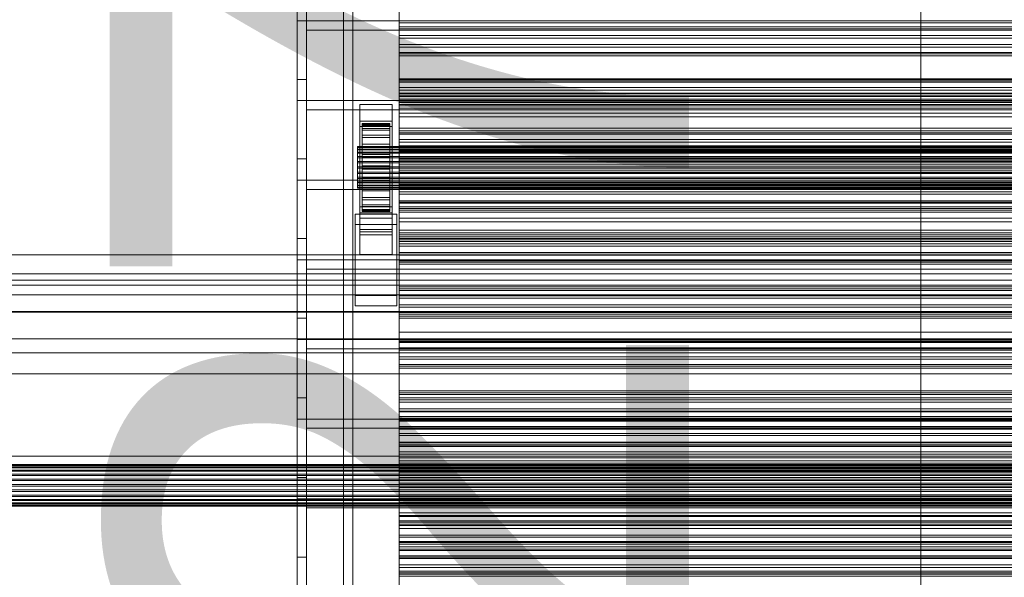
# Model space of a CAD drawing. Header units: millimetres. Extents: x -1970 to 61924, y -58230 to 6847.
# Tile 270 of 656: x -1414 to -989, y -32981 to -32740. Entities that reach past the tile are written whole.
import ezdxf

# ---------------------------------------------------------------- set-up
doc = ezdxf.new("R2010")
doc.units = ezdxf.units.MM
for name, color, linetype, lineweight in [('COTAS_O', 1, 'Continuous', 0), ('frontal_C03', 7, 'Continuous', 0), ('frontal_C03-dry', 7, 'Continuous', 0), ('frontal_tolva', 7, 'Continuous', 0)]:
    doc.layers.add(name, color=color, linetype=linetype, lineweight=lineweight)
doc.dimstyles.new('R19_100', dxfattribs={"dimtxt": 250, "dimasz": 150, "dimexe": 150, "dimexo": 80, "dimgap": 100, "dimtad": 1, "dimtih": 1, "dimtoh": 1, "dimdsep": 46, "dimcen": 0.09, "dimadec": 0, "dimazin": 0, "dimtfac": 1, "dimtdec": 4, "dimtofl": 0, "dimtmove": 0, "dimatfit": 3, "dimfxl": 1, "dimtolj": 1, "dimtzin": 0, "dimarcsym": 0})

# ---------------------------------------------------------------- blocks, each defined once
blk = doc.blocks.new('DIM_R26_45')
at = {"layer": 'COTAS_O'}
for p, q in [((-1725, -31700), (-1025, -31700)), ((-1025, -31700), (-1070, -31850)), ((-1025, -34400), (-1025, -31700)), ((-1025, -31700), (-980, -31850)), ((-1025, -34400), (-1070, -34250)), ((-1025, -34400), (-980, -34250)), ((-1725, -34400), (-1025, -34400))]:
    blk.add_line(p, q, dxfattribs=at)
blk.add_text('2700 O', height=250, rotation=90, dxfattribs=at).set_placement((-1125, -33050))

msp = doc.modelspace()

# ---------------------------------------------------------------- linework, layer by layer
at = {"layer": 'frontal_C03'}
for p, q in [((-1274, -34875.113), (-1274, -32314.944)), ((-1270, -32314.944), (-1270, -34875.113)), ((-1270, -34879.011), (-1270, -32318.841)), ((-1274, -32441.623), (-1274, -35001.792)), ((-1270, -35001.792), (-1270, -32441.623)), ((-1250, -32745.051), (-1250, -32743.516)), ((-1250, -32743.516), (-1250, -32744.398)), ((1250, -32743.516), (-1250, -32743.516)), ((-1250, -32744.398), (-1250, -32747.358)), ((1250, -32744.398), (-1250, -32744.398)), ((-1250, -32748.416), (-1250, -32745.051)), ((1250, -32745.051), (-1250, -32745.051)), ((-1250, -32747.358), (-1250, -32751.268)), ((1250, -32747.358), (-1250, -32747.358)), ((-1250, -32752.325), (-1250, -32748.416)), ((-1250, -32748.416), (1250, -32748.416)), ((-1250, -32751.268), (-1250, -32754.633)), ((1250, -32751.268), (-1250, -32751.268)), ((-1250, -32755.286), (-1250, -32752.325)), ((1250, -32752.325), (-1250, -32752.325)), ((-1250, -32754.633), (-1250, -32756.167)), ((1250, -32754.633), (-1250, -32754.633)), ((-1250, -32756.167), (-1250, -32755.286)), ((1250, -32755.286), (-1250, -32755.286)), ((1250, -32756.167), (-1250, -32756.167)), ((-1250, -32767.509), (-1250, -32765.974)), ((-1250, -32765.974), (-1250, -32766.855)), ((1250, -32765.974), (-1250, -32765.974)), ((-1250, -32766.855), (-1250, -32769.816)), ((1250, -32766.855), (-1250, -32766.855)), ((-1250, -32770.873), (-1250, -32767.509)), ((1250, -32767.509), (-1250, -32767.509)), ((-1250, -32769.816), (-1250, -32773.726)), ((1250, -32769.816), (-1250, -32769.816)), ((-1250, -32774.783), (-1250, -32770.873)), ((-1250, -32770.873), (1250, -32770.873)), ((-1250, -32773.105), (-1250, -32772.308)), ((-1250, -32772.308), (-1250, -32773.69)), ((-1250, -32772.308), (1250, -32772.308)), ((-1250, -32776.028), (-1250, -32773.105)), ((-1250, -32773.105), (1250, -32773.105)), ((-1250, -32773.69), (-1250, -32777.157)), ((-1250, -32773.69), (1250, -32773.69)), ((-1250, -32773.726), (-1250, -32777.09)), ((1250, -32773.726), (-1250, -32773.726)), ((-1250, -32777.744), (-1250, -32774.783)), ((1250, -32774.783), (-1250, -32774.783)), ((-1250, -32780.876), (-1250, -32776.028)), ((-1250, -32776.028), (1250, -32776.028)), ((-1267, -32779.405), (-1267, -32777.159)), ((-1267, -32777.159), (-1253, -32777.159)), ((-1267, -32823.933), (-1267, -32777.159)), ((-1253, -32779.405), (-1267, -32779.405)), ((-1267, -32779.405), (-1267, -32826.179)), ((-1253, -32777.159), (-1253, -32779.405)), ((-1253, -32777.159), (-1253, -32823.933)), ((-1253, -32826.179), (-1253, -32779.405)), ((-1250, -32777.09), (-1250, -32778.625)), ((1250, -32777.09), (-1250, -32777.09)), ((-1250, -32777.157), (-1250, -32782.473)), ((-1250, -32777.157), (1250, -32777.157)), ((-1250, -32778.625), (-1250, -32777.744)), ((1250, -32777.744), (-1250, -32777.744)), ((1250, -32778.625), (-1250, -32778.625)), ((-1267, -32786.591), (-1267, -32784.346)), ((-1267, -32784.346), (-1253, -32784.346)), ((-1267, -32831.12), (-1267, -32784.346)), ((-1253, -32784.346), (-1253, -32786.591)), ((-1253, -32784.346), (-1253, -32831.12)), ((-1250, -32787.32), (-1250, -32780.876)), ((-1250, -32780.876), (1250, -32780.876)), ((-1250, -32782.473), (-1250, -32789.276)), ((-1250, -32782.473), (1250, -32782.473)), ((-1253, -32786.591), (-1267, -32786.591)), ((-1267, -32786.591), (-1267, -32833.365)), ((-1266, -32795.293), (-1266, -32785.3)), ((-1266, -32785.3), (-1266, -32786.12)), ((-1266, -32785.3), (-1254, -32785.3)), ((-1266, -32785.773), (-1266, -32785.3)), ((-1266, -32795.518), (-1266, -32785.773)), ((-1266, -32785.773), (-1254, -32785.773)), ((-1266, -32787.508), (-1266, -32785.773)), ((-1266, -32795.682), (-1266, -32786.12)), ((-1266, -32786.12), (-1266, -32788.179)), ((-1266, -32786.12), (-1254, -32786.12)), ((-1266, -32796.34), (-1266, -32787.508)), ((-1266, -32787.508), (-1254, -32787.508)), ((-1266, -32790.387), (-1266, -32787.508)), ((-1266, -32796.657), (-1266, -32788.179)), ((-1266, -32788.179), (-1266, -32791.335)), ((-1266, -32788.179), (-1254, -32788.179)), ((-1254, -32786.12), (-1254, -32785.3)), ((-1254, -32785.3), (-1254, -32795.293)), ((-1254, -32785.3), (-1254, -32785.773)), ((-1254, -32785.773), (-1254, -32795.518)), ((-1254, -32785.773), (-1254, -32787.508)), ((-1254, -32788.179), (-1254, -32786.12)), ((-1254, -32786.12), (-1254, -32795.682)), ((-1254, -32787.508), (-1254, -32796.34)), ((-1254, -32787.508), (-1254, -32790.387)), ((-1254, -32791.335), (-1254, -32788.179)), ((-1254, -32788.179), (-1254, -32796.657)), ((-1253, -32833.365), (-1253, -32786.591)), ((-1250, -32794.92), (-1250, -32787.32)), ((-1250, -32787.32), (1250, -32787.32)), ((-1250, -32789.966), (-1250, -32788.431)), ((-1250, -32788.431), (-1250, -32789.313)), ((1250, -32788.431), (-1250, -32788.431)), ((-1250, -32789.276), (-1250, -32797.101)), ((-1250, -32789.276), (1250, -32789.276)), ((-1250, -32789.313), (-1250, -32792.274)), ((1250, -32789.313), (-1250, -32789.313)), ((-1266, -32797.703), (-1266, -32790.387)), ((-1266, -32790.387), (-1254, -32790.387)), ((-1266, -32794.213), (-1266, -32790.387)), ((-1266, -32798.152), (-1266, -32791.335)), ((-1266, -32791.335), (-1266, -32795.374)), ((-1266, -32791.335), (-1254, -32791.335)), ((-1254, -32790.387), (-1254, -32797.703)), ((-1254, -32790.387), (-1254, -32794.213)), ((-1254, -32795.374), (-1254, -32791.335)), ((-1254, -32791.335), (-1254, -32798.152)), ((-1250, -32793.331), (-1250, -32789.966)), ((1250, -32789.966), (-1250, -32789.966)), ((-1250, -32792.274), (-1250, -32796.183)), ((1250, -32792.274), (-1250, -32792.274)), ((-1250, -32797.24), (-1250, -32793.331)), ((-1250, -32793.331), (1250, -32793.331)), ((-1268, -32795.518), (-1268, -32795.293)), ((-1268, -32795.293), (-1268, -32795.682)), ((-1268, -32795.293), (1268, -32795.293)), ((-1268, -32796.34), (-1268, -32795.518)), ((-1268, -32795.518), (1268, -32795.518)), ((-1268, -32795.682), (-1268, -32796.657)), ((-1268, -32795.682), (1268, -32795.682)), ((-1268, -32797.703), (-1268, -32796.34)), ((-1268, -32796.34), (1268, -32796.34)), ((-1268, -32796.657), (-1268, -32798.152)), ((-1268, -32796.657), (1268, -32796.657)), ((-1268, -32799.516), (-1268, -32797.703)), ((-1268, -32797.703), (1268, -32797.703)), ((-1266, -32799.516), (-1266, -32794.213)), ((-1266, -32794.213), (-1254, -32794.213)), ((-1266, -32798.726), (-1266, -32794.213)), ((-1266, -32795.682), (-1266, -32795.293)), ((-1254, -32795.293), (-1266, -32795.293)), ((-1266, -32795.293), (-1266, -32795.518)), ((-1266, -32800.066), (-1266, -32795.374)), ((-1266, -32795.374), (-1266, -32800.021)), ((-1266, -32795.374), (-1254, -32795.374)), ((-1254, -32795.518), (-1266, -32795.518)), ((-1266, -32795.518), (-1266, -32796.34)), ((-1266, -32796.657), (-1266, -32795.682)), ((-1254, -32795.682), (-1266, -32795.682)), ((-1254, -32796.34), (-1266, -32796.34)), ((-1266, -32796.34), (-1266, -32797.703)), ((-1266, -32798.152), (-1266, -32796.657)), ((-1254, -32796.657), (-1266, -32796.657)), ((-1254, -32797.703), (-1266, -32797.703)), ((-1266, -32797.703), (-1266, -32799.516)), ((-1254, -32794.213), (-1254, -32799.516)), ((-1254, -32794.213), (-1254, -32798.726)), ((-1254, -32795.293), (-1254, -32795.682)), ((-1254, -32795.518), (-1254, -32795.293)), ((-1254, -32800.021), (-1254, -32795.374)), ((-1254, -32795.374), (-1254, -32800.066)), ((-1254, -32796.34), (-1254, -32795.518)), ((-1254, -32795.682), (-1254, -32796.657)), ((-1254, -32797.703), (-1254, -32796.34)), ((-1254, -32796.657), (-1254, -32798.152)), ((-1254, -32799.516), (-1254, -32797.703)), ((-1250, -32803.159), (-1250, -32794.92)), ((-1250, -32794.92), (1250, -32794.92)), ((-1250, -32796.183), (-1250, -32799.548)), ((1250, -32796.183), (-1250, -32796.183)), ((-1250, -32797.101), (-1250, -32805.417)), ((1250, -32797.101), (-1250, -32797.101)), ((-1250, -32800.201), (-1250, -32797.24)), ((1250, -32797.24), (-1250, -32797.24)), ((-1268, -32798.152), (-1268, -32800.066)), ((-1268, -32798.152), (1268, -32798.152)), ((-1268, -32801.653), (-1268, -32799.516)), ((-1268, -32799.516), (1268, -32799.516)), ((-1268, -32800.066), (-1268, -32802.267)), ((-1268, -32800.066), (1268, -32800.066)), ((-1268, -32803.97), (-1268, -32801.653)), ((-1268, -32801.653), (1268, -32801.653)), ((-1266, -32800.066), (-1266, -32798.152)), ((-1254, -32798.152), (-1266, -32798.152)), ((-1266, -32801.653), (-1266, -32798.726)), ((-1266, -32798.726), (-1254, -32798.726)), ((-1266, -32803.617), (-1266, -32798.726)), ((-1254, -32799.516), (-1266, -32799.516)), ((-1266, -32799.516), (-1266, -32801.653)), ((-1266, -32800.021), (-1266, -32802.267)), ((-1254, -32800.021), (-1266, -32800.021)), ((-1266, -32800.021), (-1266, -32804.958)), ((-1266, -32802.267), (-1266, -32800.066)), ((-1254, -32800.066), (-1266, -32800.066)), ((-1254, -32801.653), (-1266, -32801.653)), ((-1266, -32801.653), (-1266, -32803.97)), ((-1254, -32798.152), (-1254, -32800.066)), ((-1254, -32798.726), (-1254, -32801.653)), ((-1254, -32798.726), (-1254, -32803.617)), ((-1254, -32801.653), (-1254, -32799.516)), ((-1254, -32802.267), (-1254, -32800.021)), ((-1254, -32804.958), (-1254, -32800.021)), ((-1254, -32800.066), (-1254, -32802.267)), ((-1254, -32803.97), (-1254, -32801.653)), ((-1250, -32799.548), (-1250, -32801.083)), ((1250, -32799.548), (-1250, -32799.548)), ((-1250, -32801.083), (-1250, -32800.201)), ((1250, -32800.201), (-1250, -32800.201)), ((1250, -32801.083), (-1250, -32801.083)), ((-1268, -32802.267), (-1268, -32804.605)), ((1268, -32802.267), (-1268, -32802.267)), ((-1268, -32806.309), (-1268, -32803.97)), ((-1268, -32803.97), (1268, -32803.97)), ((-1268, -32804.605), (-1268, -32806.922)), ((-1268, -32804.605), (1268, -32804.605)), ((-1268, -32808.51), (-1268, -32806.309)), ((-1268, -32806.309), (1268, -32806.309)), ((-1266, -32802.267), (-1254, -32802.267)), ((-1266, -32804.605), (-1266, -32802.267)), ((-1266, -32803.97), (-1266, -32803.617)), ((-1266, -32803.617), (-1254, -32803.617)), ((-1266, -32808.555), (-1266, -32803.617)), ((-1254, -32803.97), (-1266, -32803.97)), ((-1266, -32803.97), (-1266, -32806.309)), ((-1266, -32806.922), (-1266, -32804.605)), ((-1266, -32804.605), (-1266, -32804.958)), ((-1254, -32804.605), (-1266, -32804.605)), ((-1266, -32804.958), (-1266, -32809.85)), ((-1266, -32804.958), (-1254, -32804.958)), ((-1266, -32806.309), (-1266, -32808.555)), ((-1254, -32806.309), (-1266, -32806.309)), ((-1266, -32806.309), (-1266, -32808.51)), ((-1254, -32802.267), (-1254, -32804.605)), ((-1254, -32803.617), (-1254, -32803.97)), ((-1254, -32803.617), (-1254, -32808.555)), ((-1254, -32806.309), (-1254, -32803.97)), ((-1254, -32804.958), (-1254, -32804.605)), ((-1254, -32804.605), (-1254, -32806.922)), ((-1254, -32809.85), (-1254, -32804.958)), ((-1254, -32808.555), (-1254, -32806.309)), ((-1254, -32808.51), (-1254, -32806.309)), ((-1250, -32811.474), (-1250, -32803.159)), ((-1250, -32803.159), (1250, -32803.159)), ((-1250, -32805.417), (-1250, -32813.655)), ((-1250, -32805.417), (1250, -32805.417)), ((-1268, -32806.922), (-1268, -32809.06)), ((-1268, -32806.922), (1268, -32806.922)), ((-1268, -32810.423), (-1268, -32808.51)), ((-1268, -32808.51), (1268, -32808.51)), ((-1268, -32809.06), (-1268, -32810.872)), ((-1268, -32809.06), (1268, -32809.06)), ((-1268, -32811.918), (-1268, -32810.423)), ((-1268, -32810.423), (1268, -32810.423)), ((-1266, -32809.06), (-1266, -32806.922)), ((-1266, -32806.922), (-1266, -32809.85)), ((-1254, -32806.922), (-1266, -32806.922)), ((-1266, -32808.51), (-1266, -32813.201)), ((-1254, -32808.51), (-1266, -32808.51)), ((-1266, -32808.51), (-1266, -32810.423)), ((-1266, -32808.555), (-1254, -32808.555)), ((-1266, -32813.201), (-1266, -32808.555)), ((-1266, -32810.872), (-1266, -32809.06)), ((-1266, -32809.06), (-1266, -32814.362)), ((-1254, -32809.06), (-1266, -32809.06)), ((-1266, -32809.85), (-1266, -32814.362)), ((-1266, -32809.85), (-1254, -32809.85)), ((-1266, -32810.423), (-1266, -32817.24)), ((-1254, -32810.423), (-1266, -32810.423)), ((-1266, -32810.423), (-1266, -32811.918)), ((-1254, -32809.85), (-1254, -32806.922)), ((-1254, -32806.922), (-1254, -32809.06)), ((-1254, -32813.201), (-1254, -32808.51)), ((-1254, -32810.423), (-1254, -32808.51)), ((-1254, -32808.555), (-1254, -32813.201)), ((-1254, -32814.362), (-1254, -32809.06)), ((-1254, -32809.06), (-1254, -32810.872)), ((-1254, -32814.362), (-1254, -32809.85)), ((-1254, -32817.24), (-1254, -32810.423)), ((-1254, -32811.918), (-1254, -32810.423)), ((-1268, -32810.872), (-1268, -32812.236)), ((-1268, -32810.872), (1268, -32810.872)), ((-1268, -32812.894), (-1268, -32811.918)), ((-1268, -32811.918), (1268, -32811.918)), ((-1268, -32812.236), (-1268, -32813.058)), ((-1268, -32812.236), (1268, -32812.236)), ((-1268, -32813.282), (-1268, -32812.894)), ((-1268, -32812.894), (1268, -32812.894)), ((-1268, -32813.058), (-1268, -32813.282)), ((-1268, -32813.058), (1268, -32813.058)), ((-1268, -32813.282), (1268, -32813.282)), ((-1266, -32812.236), (-1266, -32810.872)), ((-1266, -32810.872), (-1266, -32818.189)), ((-1254, -32810.872), (-1266, -32810.872)), ((-1266, -32811.918), (-1266, -32820.397)), ((-1254, -32811.918), (-1266, -32811.918)), ((-1266, -32811.918), (-1266, -32812.894)), ((-1266, -32813.058), (-1266, -32812.236)), ((-1266, -32812.236), (-1266, -32821.067)), ((-1254, -32812.236), (-1266, -32812.236)), ((-1266, -32812.894), (-1266, -32822.455)), ((-1254, -32812.894), (-1266, -32812.894)), ((-1266, -32812.894), (-1266, -32813.282)), ((-1266, -32813.282), (-1266, -32813.058)), ((-1266, -32813.058), (-1266, -32822.802)), ((-1254, -32813.058), (-1266, -32813.058)), ((-1266, -32813.201), (-1254, -32813.201)), ((-1266, -32817.24), (-1266, -32813.201)), ((-1266, -32813.282), (-1266, -32823.276)), ((-1254, -32813.282), (-1266, -32813.282)), ((-1266, -32814.362), (-1266, -32818.189)), ((-1266, -32814.362), (-1254, -32814.362)), ((-1254, -32818.189), (-1254, -32810.872)), ((-1254, -32810.872), (-1254, -32812.236)), ((-1254, -32820.397), (-1254, -32811.918)), ((-1254, -32812.894), (-1254, -32811.918)), ((-1254, -32821.067), (-1254, -32812.236)), ((-1254, -32812.236), (-1254, -32813.058)), ((-1254, -32822.455), (-1254, -32812.894)), ((-1254, -32813.282), (-1254, -32812.894)), ((-1254, -32822.802), (-1254, -32813.058)), ((-1254, -32813.058), (-1254, -32813.282)), ((-1254, -32813.201), (-1254, -32817.24)), ((-1254, -32823.276), (-1254, -32813.282)), ((-1254, -32818.189), (-1254, -32814.362)), ((-1250, -32812.424), (-1250, -32810.889)), ((-1250, -32810.889), (-1250, -32811.77)), ((1250, -32810.889), (-1250, -32810.889)), ((-1250, -32819.3), (-1250, -32811.474)), ((-1250, -32811.474), (1250, -32811.474)), ((-1250, -32811.77), (-1250, -32814.731)), ((1250, -32811.77), (-1250, -32811.77)), ((-1250, -32815.789), (-1250, -32812.424)), ((1250, -32812.424), (-1250, -32812.424)), ((-1250, -32813.655), (-1250, -32821.256)), ((-1250, -32813.655), (1250, -32813.655)), ((-1250, -32814.731), (-1250, -32818.641)), ((1250, -32814.731), (-1250, -32814.731)), ((-1266, -32817.24), (-1254, -32817.24)), ((-1266, -32820.397), (-1266, -32817.24)), ((-1266, -32818.189), (-1266, -32821.067)), ((-1266, -32818.189), (-1254, -32818.189)), ((-1254, -32817.24), (-1254, -32820.397)), ((-1254, -32821.067), (-1254, -32818.189)), ((-1250, -32819.698), (-1250, -32815.789)), ((-1250, -32815.789), (1250, -32815.789)), ((-1250, -32818.641), (-1250, -32822.006)), ((1250, -32818.641), (-1250, -32818.641)), ((-1267, -32832.09), (-1267, -32821.31)), ((-1267, -32821.31), (-1253, -32821.31)), ((-1267, -32831.055), (-1267, -32821.31)), ((-1266, -32820.397), (-1254, -32820.397)), ((-1266, -32822.455), (-1266, -32820.397)), ((-1266, -32821.067), (-1266, -32822.802)), ((-1266, -32821.067), (-1254, -32821.067)), ((-1266, -32822.455), (-1254, -32822.455)), ((-1266, -32823.276), (-1266, -32822.455)), ((-1266, -32822.802), (-1266, -32823.276)), ((-1266, -32822.802), (-1254, -32822.802)), ((-1266, -32823.276), (-1254, -32823.276)), ((-1254, -32820.397), (-1254, -32822.455)), ((-1254, -32822.802), (-1254, -32821.067)), ((-1254, -32822.455), (-1254, -32823.276)), ((-1254, -32823.276), (-1254, -32822.802)), ((-1253, -32821.31), (-1253, -32832.09)), ((-1253, -32821.31), (-1253, -32831.055)), ((-1250, -32826.103), (-1250, -32819.3)), ((-1250, -32819.3), (1250, -32819.3)), ((-1250, -32822.659), (-1250, -32819.698)), ((1250, -32819.698), (-1250, -32819.698)), ((-1250, -32821.256), (-1250, -32827.7)), ((-1250, -32821.256), (1250, -32821.256)), ((-1250, -32822.006), (-1250, -32823.54)), ((1250, -32822.006), (-1250, -32822.006)), ((-1250, -32823.54), (-1250, -32822.659)), ((1250, -32822.659), (-1250, -32822.659)), ((-1269, -32828.946), (-1269, -32824.455)), ((-1269, -32824.455), (-1251, -32824.455)), ((-1269, -32859.535), (-1269, -32824.455)), ((-1253, -32823.933), (-1267, -32823.933)), ((-1267, -32823.933), (-1267, -32826.179)), ((-1267, -32826.179), (-1253, -32826.179)), ((-1253, -32826.179), (-1253, -32823.933)), ((-1251, -32824.455), (-1251, -32828.946)), ((-1251, -32824.455), (-1251, -32859.535)), ((1250, -32823.54), (-1250, -32823.54)), ((-1250, -32831.419), (-1250, -32826.103)), ((-1250, -32826.103), (1250, -32826.103)), ((-1251, -32828.946), (-1269, -32828.946)), ((-1269, -32864.027), (-1269, -32828.946)), ((-1253, -32831.055), (-1267, -32831.055)), ((-1267, -32831.055), (-1267, -32841.835)), ((-1253, -32831.12), (-1267, -32831.12)), ((-1267, -32831.12), (-1267, -32833.365)), ((-1253, -32841.835), (-1253, -32831.055)), ((-1253, -32833.365), (-1253, -32831.12)), ((-1251, -32864.027), (-1251, -32828.946)), ((-1250, -32827.7), (-1250, -32832.548)), ((-1250, -32827.7), (1250, -32827.7)), ((-1250, -32834.886), (-1250, -32831.419)), ((-1250, -32831.419), (1250, -32831.419)), ((-1253, -32832.09), (-1267, -32832.09)), ((-1267, -32832.09), (-1267, -32841.835)), ((-1267, -32833.365), (-1253, -32833.365)), ((-1253, -32841.835), (-1253, -32832.09)), ((-1250, -32832.548), (-1250, -32835.47)), ((-1250, -32832.548), (1250, -32832.548)), ((-1250, -32834.882), (-1250, -32833.347)), ((-1250, -32833.347), (-1250, -32834.228)), ((1250, -32833.347), (-1250, -32833.347)), ((-1250, -32834.228), (-1250, -32837.189)), ((1250, -32834.228), (-1250, -32834.228)), ((-1250, -32838.246), (-1250, -32834.882)), ((1250, -32834.882), (-1250, -32834.882)), ((-1250, -32836.268), (-1250, -32834.886)), ((-1250, -32834.886), (1250, -32834.886)), ((-1250, -32835.47), (-1250, -32836.268)), ((-1250, -32835.47), (1250, -32835.47)), ((-1250, -32836.268), (1250, -32836.268)), ((-1250, -32837.189), (-1250, -32841.098)), ((1250, -32837.189), (-1250, -32837.189)), ((-1250, -32842.156), (-1250, -32838.246)), ((-1250, -32838.246), (1250, -32838.246)), ((-1267, -32841.835), (-1253, -32841.835)), ((-1250, -32841.098), (-1250, -32844.463)), ((1250, -32841.098), (-1250, -32841.098)), ((-1250, -32845.117), (-1250, -32842.156)), ((1250, -32842.156), (-1250, -32842.156)), ((-1250, -32844.463), (-1250, -32845.998)), ((1250, -32844.463), (-1250, -32844.463)), ((-1250, -32845.998), (-1250, -32845.117)), ((1250, -32845.117), (-1250, -32845.117)), ((1250, -32845.998), (-1250, -32845.998)), ((-1500, -32850.211), (1500, -32850.211)), ((-1500, -32855.102), (1500, -32855.102)), ((-1250, -32857.339), (-1250, -32855.804)), ((-1250, -32855.804), (-1250, -32856.686)), ((1250, -32855.804), (-1250, -32855.804)), ((-1250, -32856.686), (-1250, -32859.647)), ((1250, -32856.686), (-1250, -32856.686)), ((1500, -32859.194), (-1500, -32859.194)), ((-1251, -32859.535), (-1269, -32859.535)), ((-1269, -32859.535), (-1269, -32864.027)), ((-1251, -32864.027), (-1251, -32859.535)), ((-1250, -32860.704), (-1250, -32857.339)), ((1250, -32857.339), (-1250, -32857.339)), ((-1250, -32859.647), (-1250, -32863.556)), ((1250, -32859.647), (-1250, -32859.647)), ((-1250, -32864.613), (-1250, -32860.704)), ((-1250, -32860.704), (1250, -32860.704)), ((-1269, -32864.027), (-1251, -32864.027)), ((-1250, -32863.556), (-1250, -32866.921)), ((1250, -32863.556), (-1250, -32863.556)), ((-1250, -32867.574), (-1250, -32864.613)), ((1250, -32864.613), (-1250, -32864.613)), ((1500, -32866.511), (-1500, -32866.511)), ((1500, -32866.796), (-1500, -32866.796)), ((-1250, -32866.921), (-1250, -32868.456)), ((1250, -32866.921), (-1250, -32866.921)), ((-1250, -32868.456), (-1250, -32867.574)), ((1250, -32867.574), (-1250, -32867.574)), ((1250, -32868.456), (-1250, -32868.456)), ((-1500, -32878.204), (1500, -32878.204)), ((-1250, -32879.797), (-1250, -32878.262)), ((-1250, -32878.262), (-1250, -32879.143)), ((1250, -32878.262), (-1250, -32878.262)), ((-1250, -32879.143), (-1250, -32882.104)), ((1250, -32879.143), (-1250, -32879.143)), ((-1250, -32883.162), (-1250, -32879.797)), ((1250, -32879.797), (-1250, -32879.797)), ((-1250, -32882.104), (-1250, -32886.014)), ((1250, -32882.104), (-1250, -32882.104)), ((1500, -32884.317), (-1500, -32884.317)), ((-1250, -32887.071), (-1250, -32883.162)), ((-1250, -32883.162), (1250, -32883.162)), ((-1250, -32886.014), (-1250, -32889.378)), ((1250, -32886.014), (-1250, -32886.014)), ((-1250, -32890.032), (-1250, -32887.071)), ((1250, -32887.071), (-1250, -32887.071)), ((-1250, -32889.378), (-1250, -32890.913)), ((1250, -32889.378), (-1250, -32889.378)), ((-1250, -32890.913), (-1250, -32890.032)), ((1250, -32890.032), (-1250, -32890.032)), ((1250, -32890.913), (-1250, -32890.913)), ((-1500, -32893.3), (1500, -32893.3)), ((-1250, -32902.254), (-1250, -32900.72)), ((-1250, -32900.72), (-1250, -32901.601)), ((1250, -32900.72), (-1250, -32900.72)), ((-1250, -32901.601), (-1250, -32904.562)), ((1250, -32901.601), (-1250, -32901.601)), ((-1250, -32905.619), (-1250, -32902.254)), ((1250, -32902.254), (-1250, -32902.254)), ((-1250, -32904.562), (-1250, -32908.471)), ((1250, -32904.562), (-1250, -32904.562)), ((-1250, -32909.529), (-1250, -32905.619)), ((-1250, -32905.619), (1250, -32905.619)), ((-1250, -32908.471), (-1250, -32911.836)), ((1250, -32908.471), (-1250, -32908.471)), ((-1250, -32912.49), (-1250, -32909.529)), ((1250, -32909.529), (-1250, -32909.529)), ((-1250, -32911.836), (-1250, -32913.371)), ((1250, -32911.836), (-1250, -32911.836)), ((-1250, -32913.371), (-1250, -32912.49)), ((1250, -32912.49), (-1250, -32912.49)), ((1250, -32913.371), (-1250, -32913.371)), ((-1250, -32916.725), (-1250, -32916.092)), ((-1250, -32916.092), (-1250, -32917.189)), ((-1250, -32916.092), (1250, -32916.092)), ((-1250, -32919.044), (-1250, -32916.725)), ((-1250, -32916.725), (1250, -32916.725)), ((-1250, -32917.189), (-1250, -32919.941)), ((-1250, -32917.189), (1250, -32917.189)), ((-1250, -32922.893), (-1250, -32919.044)), ((-1250, -32919.044), (1250, -32919.044)), ((-1250, -32919.941), (-1250, -32924.16)), ((-1250, -32919.941), (1250, -32919.941)), ((-1250, -32928.008), (-1250, -32922.893)), ((-1250, -32922.893), (1250, -32922.893)), ((-1250, -32924.712), (-1250, -32923.177)), ((-1250, -32923.177), (-1250, -32924.059)), ((1250, -32923.177), (-1250, -32923.177)), ((-1250, -32924.059), (-1250, -32927.019)), ((1250, -32924.059), (-1250, -32924.059)), ((-1250, -32924.16), (-1250, -32929.56)), ((-1250, -32924.16), (1250, -32924.16)), ((-1250, -32928.077), (-1250, -32924.712)), ((1250, -32924.712), (-1250, -32924.712)), ((1530, -32928.942), (-1530, -32928.942)), ((-1250, -32927.019), (-1250, -32930.929)), ((1250, -32927.019), (-1250, -32927.019)), ((-1250, -32934.04), (-1250, -32928.008)), ((-1250, -32928.008), (1250, -32928.008)), ((-1250, -32931.986), (-1250, -32928.077)), ((-1250, -32928.077), (1250, -32928.077)), ((-1500, -32932.482), (1500, -32932.482)), ((-1500, -32932.706), (1500, -32932.706)), ((-1500, -32932.87), (1500, -32932.87)), ((-1500, -32933.528), (1500, -32933.528)), ((-1250, -32929.56), (-1250, -32935.772)), ((-1250, -32929.56), (1250, -32929.56)), ((-1250, -32930.929), (-1250, -32934.294)), ((1250, -32930.929), (-1250, -32930.929)), ((-1250, -32934.947), (-1250, -32931.986)), ((1250, -32931.986), (-1250, -32931.986)), ((1530, -32933.942), (-1530, -32933.942)), ((-1500, -32933.845), (1500, -32933.845)), ((-1500, -32934.891), (1500, -32934.891)), ((-1500, -32935.34), (1500, -32935.34)), ((-1500, -32936.704), (1500, -32936.704)), ((-1500, -32937.254), (1500, -32937.254)), ((-1250, -32940.58), (-1250, -32934.04)), ((-1250, -32934.04), (1250, -32934.04)), ((-1250, -32934.294), (-1250, -32935.828)), ((1250, -32934.294), (-1250, -32934.294)), ((-1250, -32935.828), (-1250, -32934.947)), ((1250, -32934.947), (-1250, -32934.947)), ((-1250, -32935.772), (-1250, -32942.372)), ((1250, -32935.772), (-1250, -32935.772)), ((1250, -32935.828), (-1250, -32935.828)), ((-1500, -32938.841), (1500, -32938.841)), ((1500, -32939.455), (-1500, -32939.455)), ((-1500, -32941.158), (1500, -32941.158)), ((-1500, -32941.793), (1500, -32941.793)), ((-1250, -32947.18), (-1250, -32940.58)), ((-1250, -32940.58), (1250, -32940.58)), ((-1500, -32943.497), (1500, -32943.497)), ((-1500, -32944.111), (1500, -32944.111)), ((-1500, -32945.698), (1500, -32945.698)), ((-1500, -32946.248), (1500, -32946.248)), ((-1250, -32942.372), (-1250, -32948.911)), ((-1250, -32942.372), (1250, -32942.372)), ((-1250, -32947.17), (-1250, -32945.635)), ((-1250, -32945.635), (-1250, -32946.516)), ((1250, -32945.635), (-1250, -32945.635)), ((-1250, -32946.516), (-1250, -32949.477)), ((1250, -32946.516), (-1250, -32946.516)), ((-1500, -32947.611), (1500, -32947.611)), ((-1500, -32948.06), (1500, -32948.06)), ((-1500, -32949.107), (1500, -32949.107)), ((-1500, -32949.424), (1500, -32949.424)), ((-1500, -32950.082), (1500, -32950.082)), ((-1500, -32950.246), (1500, -32950.246)), ((-1500, -32950.47), (1500, -32950.47)), ((-1250, -32950.534), (-1250, -32947.17)), ((1250, -32947.17), (-1250, -32947.17)), ((-1250, -32953.392), (-1250, -32947.18)), ((-1250, -32947.18), (1250, -32947.18)), ((-1250, -32948.911), (-1250, -32954.944)), ((-1250, -32948.911), (1250, -32948.911)), ((-1250, -32949.477), (-1250, -32953.387)), ((1250, -32949.477), (-1250, -32949.477)), ((-1250, -32954.444), (-1250, -32950.534)), ((-1250, -32950.534), (1250, -32950.534)), ((-1250, -32953.387), (-1250, -32956.751)), ((-1250, -32958.792), (-1250, -32953.392)), ((-1250, -32953.392), (1250, -32953.392)), ((-1250, -32957.405), (-1250, -32954.444)), ((1250, -32954.444), (-1250, -32954.444)), ((-1250, -32954.944), (-1250, -32960.059)), ((-1250, -32954.944), (1250, -32954.944)), ((-1250, -32956.751), (-1250, -32958.286)), ((1250, -32956.751), (-1250, -32956.751)), ((-1250, -32958.286), (-1250, -32957.405)), ((1250, -32957.405), (-1250, -32957.405)), ((1250, -32958.286), (-1250, -32958.286)), ((-1250, -32963.011), (-1250, -32958.792)), ((-1250, -32958.792), (1250, -32958.792)), ((-1250, -32960.059), (-1250, -32963.907)), ((-1250, -32960.059), (1250, -32960.059)), ((-1250, -32965.763), (-1250, -32963.011)), ((-1250, -32963.011), (1250, -32963.011)), ((-1250, -32963.907), (-1250, -32966.227)), ((-1250, -32963.907), (1250, -32963.907)), ((-1250, -32966.86), (-1250, -32965.763)), ((-1250, -32965.763), (1250, -32965.763)), ((-1250, -32966.227), (-1250, -32966.86)), ((-1250, -32966.227), (1250, -32966.227)), ((-1250, -32966.86), (1250, -32966.86)), ((-1250, -32969.627), (-1250, -32968.092)), ((-1250, -32968.092), (-1250, -32968.974)), ((1250, -32968.092), (-1250, -32968.092)), ((-1250, -32968.974), (-1250, -32971.935)), ((1250, -32968.974), (-1250, -32968.974)), ((-1250, -32972.992), (-1250, -32969.627)), ((1250, -32969.627), (-1250, -32969.627)), ((-1250, -32971.935), (-1250, -32975.844)), ((1250, -32971.935), (-1250, -32971.935)), ((-1250, -32976.902), (-1250, -32972.992)), ((-1250, -32972.992), (1250, -32972.992)), ((-1250, -32975.844), (-1250, -32979.209)), ((1250, -32975.844), (-1250, -32975.844)), ((-1250, -32979.862), (-1250, -32976.902)), ((1250, -32976.902), (-1250, -32976.902)), ((-1250, -32979.209), (-1250, -32980.744)), ((1250, -32979.209), (-1250, -32979.209)), ((-1250, -32980.744), (-1250, -32979.862)), ((1250, -32979.862), (-1250, -32979.862)), ((1250, -32980.744), (-1250, -32980.744))]:
    msp.add_line(p, q, dxfattribs=at)
at = {"layer": 'frontal_C03-dry'}
for p, q in [((-1294, -32672.25), (-1294, -32766.25)), ((-1290, -32766.25), (-1290, -32672.25)), ((-1294, -32706.625), (-1294, -32800.625)), ((-1294, -32706.625), (-1294, -32741)), ((-1290, -32800.625), (-1290, -32706.625)), ((-1290, -32741), (-1290, -32706.625)), ((-1250, -32741.875), (-1250, -32707.5)), ((-1290, -32710.625), (-1290, -32745)), ((-1294, -32766.25), (-1294, -32731.875)), ((-1290, -32731.875), (-1290, -32766.25)), ((-1250, -32731.875), (-1250, -32766.25)), ((-1250, -32741.875), (-1250, -32737.875)), ((-1250, -32772.25), (-1250, -32737.875)), ((-1294, -32741), (-1294, -32835)), ((-1294, -32741), (-1290, -32741)), ((-1294, -32741), (-1294, -32775.375)), ((1290, -32741), (-1290, -32741)), ((-1290, -32741), (-1290, -32745)), ((-1290, -32835), (-1290, -32741)), ((-1290, -32775.375), (-1290, -32741)), ((1250, -32741.875), (-1250, -32741.875)), ((-1250, -32776.25), (-1250, -32741.875)), ((-1290, -32745), (1290, -32745)), ((-1290, -32745), (-1290, -32779.375)), ((-1294, -32766.25), (-1290, -32766.25)), ((-1294, -32800.625), (-1294, -32766.25)), ((-1290, -32766.25), (-1290, -32800.625)), ((-1250, -32766.25), (1250, -32766.25)), ((-1250, -32772.25), (-1250, -32766.25)), ((-1250, -32766.25), (-1250, -32800.625)), ((1250, -32772.25), (-1250, -32772.25)), ((-1250, -32776.25), (-1250, -32772.25)), ((-1250, -32806.625), (-1250, -32772.25)), ((-1294, -32775.375), (-1294, -32869.375)), ((-1294, -32775.375), (-1290, -32775.375)), ((-1294, -32775.375), (-1294, -32809.75)), ((1290, -32775.375), (-1290, -32775.375)), ((-1290, -32775.375), (-1290, -32779.375)), ((-1290, -32869.375), (-1290, -32775.375)), ((-1290, -32809.75), (-1290, -32775.375)), ((1250, -32776.25), (-1250, -32776.25)), ((-1250, -32810.625), (-1250, -32776.25)), ((-1290, -32779.375), (1290, -32779.375)), ((-1290, -32779.375), (-1290, -32813.75)), ((-1294, -32800.625), (-1290, -32800.625)), ((-1294, -32835), (-1294, -32800.625)), ((-1290, -32800.625), (-1290, -32835)), ((-1250, -32800.625), (1250, -32800.625)), ((-1250, -32806.625), (-1250, -32800.625)), ((-1250, -32800.625), (-1250, -32835)), ((-1294, -32809.75), (-1294, -32903.75)), ((-1294, -32809.75), (-1290, -32809.75)), ((-1294, -32809.75), (-1294, -32844.125)), ((1290, -32809.75), (-1290, -32809.75)), ((-1290, -32809.75), (-1290, -32813.75)), ((-1290, -32903.75), (-1290, -32809.75)), ((-1290, -32844.125), (-1290, -32809.75)), ((1250, -32806.625), (-1250, -32806.625)), ((-1250, -32810.625), (-1250, -32806.625)), ((-1250, -32841), (-1250, -32806.625)), ((-1290, -32813.75), (1290, -32813.75)), ((-1290, -32813.75), (-1290, -32848.125)), ((1250, -32810.625), (-1250, -32810.625)), ((-1250, -32845), (-1250, -32810.625)), ((-1294, -32835), (-1290, -32835)), ((-1294, -32869.375), (-1294, -32835)), ((-1290, -32835), (-1290, -32869.375)), ((-1250, -32835), (1250, -32835)), ((-1250, -32841), (-1250, -32835)), ((-1250, -32835), (-1250, -32869.375)), ((-1294, -32844.125), (-1294, -32938.125)), ((-1294, -32844.125), (-1290, -32844.125)), ((-1294, -32844.125), (-1294, -32878.5)), ((1290, -32844.125), (-1290, -32844.125)), ((-1290, -32844.125), (-1290, -32848.125)), ((-1290, -32938.125), (-1290, -32844.125)), ((-1290, -32878.5), (-1290, -32844.125)), ((1250, -32841), (-1250, -32841)), ((-1250, -32845), (-1250, -32841)), ((-1250, -32875.375), (-1250, -32841)), ((-1290, -32848.125), (1290, -32848.125)), ((-1290, -32848.125), (-1290, -32882.5)), ((1250, -32845), (-1250, -32845)), ((-1250, -32879.375), (-1250, -32845)), ((-1294, -32869.375), (-1290, -32869.375)), ((-1294, -32903.75), (-1294, -32869.375)), ((-1290, -32869.375), (-1290, -32903.75)), ((-1250, -32869.375), (1250, -32869.375)), ((-1250, -32875.375), (-1250, -32869.375)), ((-1250, -32869.375), (-1250, -32903.75)), ((-1294, -32878.5), (-1294, -32972.5)), ((-1294, -32878.5), (-1290, -32878.5)), ((-1294, -32878.5), (-1294, -32912.875)), ((1290, -32878.5), (-1290, -32878.5)), ((-1290, -32878.5), (-1290, -32882.5)), ((-1290, -32972.5), (-1290, -32878.5)), ((-1290, -32912.875), (-1290, -32878.5)), ((1250, -32875.375), (-1250, -32875.375)), ((-1250, -32879.375), (-1250, -32875.375)), ((-1250, -32909.75), (-1250, -32875.375)), ((-1290, -32882.5), (1290, -32882.5)), ((-1290, -32882.5), (-1290, -32916.875)), ((1250, -32879.375), (-1250, -32879.375)), ((-1250, -32913.75), (-1250, -32879.375)), ((-1294, -32903.75), (-1290, -32903.75)), ((-1294, -32938.125), (-1294, -32903.75)), ((-1290, -32903.75), (-1290, -32938.125)), ((-1250, -32903.75), (1250, -32903.75)), ((-1250, -32909.75), (-1250, -32903.75)), ((-1250, -32903.75), (-1250, -32938.125)), ((1250, -32909.75), (-1250, -32909.75)), ((-1250, -32913.75), (-1250, -32909.75)), ((-1250, -32944.125), (-1250, -32909.75)), ((-1294, -32912.875), (-1294, -33006.875)), ((-1294, -32912.875), (-1290, -32912.875)), ((-1294, -32912.875), (-1294, -32947.25)), ((1290, -32912.875), (-1290, -32912.875)), ((-1290, -32912.875), (-1290, -32916.875)), ((-1290, -33006.875), (-1290, -32912.875)), ((-1290, -32947.25), (-1290, -32912.875)), ((1250, -32913.75), (-1250, -32913.75)), ((-1250, -32948.125), (-1250, -32913.75)), ((-1290, -32916.875), (1290, -32916.875)), ((-1290, -32916.875), (-1290, -32951.25)), ((-1294, -32938.125), (-1290, -32938.125)), ((-1294, -32972.5), (-1294, -32938.125)), ((-1290, -32938.125), (-1290, -32972.5)), ((-1250, -32938.125), (1250, -32938.125)), ((-1250, -32944.125), (-1250, -32938.125)), ((-1250, -32938.125), (-1250, -32972.5)), ((1250, -32944.125), (-1250, -32944.125)), ((-1250, -32948.125), (-1250, -32944.125)), ((-1250, -32978.5), (-1250, -32944.125)), ((-1294, -32947.25), (-1294, -33041.25)), ((-1294, -32947.25), (-1290, -32947.25)), ((-1294, -32947.25), (-1294, -32981.625)), ((1290, -32947.25), (-1290, -32947.25)), ((-1290, -32947.25), (-1290, -32951.25)), ((-1290, -33041.25), (-1290, -32947.25)), ((-1290, -32981.625), (-1290, -32947.25)), ((1250, -32948.125), (-1250, -32948.125)), ((-1250, -32982.5), (-1250, -32948.125)), ((-1290, -32951.25), (1290, -32951.25)), ((-1290, -32951.25), (-1290, -32985.625)), ((-1294, -32972.5), (-1290, -32972.5)), ((-1294, -33006.875), (-1294, -32972.5)), ((-1290, -32972.5), (-1290, -33006.875)), ((-1250, -32972.5), (1250, -32972.5)), ((-1250, -32978.5), (-1250, -32972.5)), ((-1250, -32972.5), (-1250, -33006.875)), ((1250, -32978.5), (-1250, -32978.5)), ((-1250, -32982.5), (-1250, -32978.5)), ((-1250, -33012.875), (-1250, -32978.5))]:
    msp.add_line(p, q, dxfattribs=at)
at = {"layer": 'frontal_tolva'}
for p, q in [((-1821.5, -32842), (1821.5, -32842)), ((-1821.5, -32853), (1821.5, -32853))]:
    msp.add_line(p, q, dxfattribs=at)

# ---------------------------------------------------------------- dimensions: what is measured, and where the dimension line sits
at = {"layer": 'COTAS_O'}
dim = msp.add_aligned_dim(p1=(-1725, -34400), p2=(-1725, -31700), distance=-700, text='<> O', dimstyle='R19_100', dxfattribs=at)
dim.commit()
dim.dimension.update_dxf_attribs({"geometry": 'DIM_R26_45', "text_midpoint": (-1025, -33050)})

doc.saveas('drawing.dxf')
